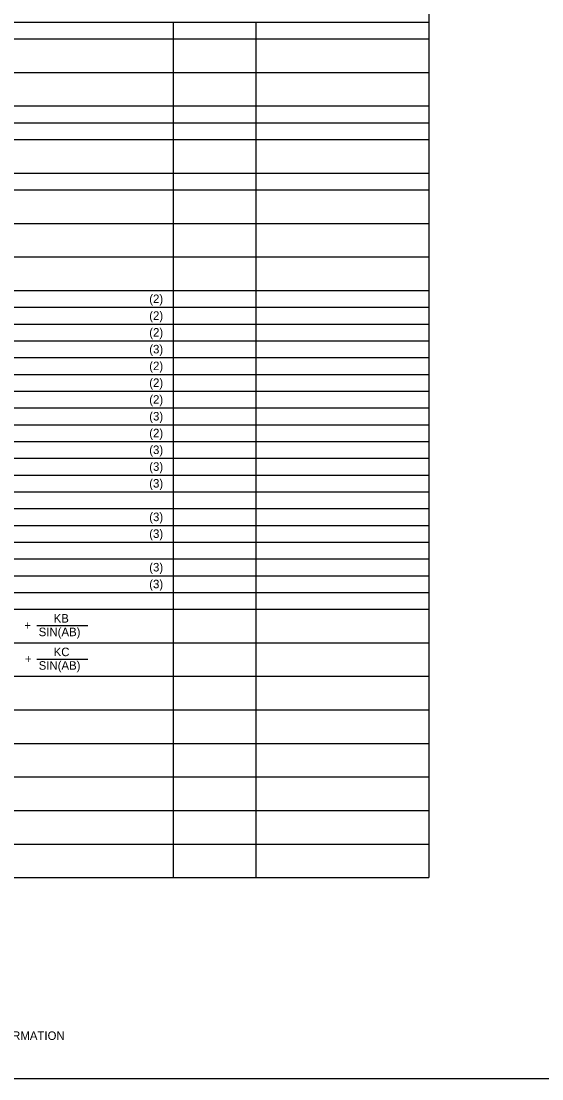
# Model space of a CAD drawing. Extents: x -5022 to -159, y 1126 to 7226.
# Drawn here: x -960.5 to -777.2, y 6487.1 to 6859.5 of the extents above; entities that cross this region are included whole.
import ezdxf

# ---------------------------------------------------------------- set-up
doc = ezdxf.new("R2010")
doc.units = 0
doc.layers.add('2', color=7, linetype='Continuous')
doc.layers.add('5', color=7, linetype='Continuous')

msp = doc.modelspace()

# ---------------------------------------------------------------- linework, layer by layer
at = {"layer": '2'}
for p, q in [((-954.99, 6646.68), (-936.93, 6646.68)), ((-954.99, 6634.87), (-936.93, 6634.87)), ((-491.13, 6487.14), (-1277.13, 6487.14))]:
    msp.add_line(p, q, dxfattribs=at)
at = {"layer": '5'}
for p, q in [((-817, 7033.07), (-817, 6557.97)), ((-1192.63, 6859.16), (-817, 6859.16)), ((-907, 6859.16), (-907, 6557.97)), ((-877.85, 6859.16), (-877.85, 6557.97)), ((-1192.63, 6853.25), (-817, 6853.25)), ((-1192.63, 6841.44), (-817, 6841.44)), ((-1192.63, 6829.63), (-817, 6829.63)), ((-1192.63, 6823.72), (-817, 6823.72)), ((-1192.63, 6817.82), (-817, 6817.82)), ((-1192.63, 6806.01), (-817, 6806.01)), ((-1192.63, 6800.1), (-817, 6800.1)), ((-1192.63, 6788.29), (-817, 6788.29)), ((-1192.63, 6776.48), (-817, 6776.48)), ((-1192.63, 6764.67), (-817, 6764.67)), ((-1192.63, 6758.76), (-817, 6758.76)), ((-1192.63, 6752.86), (-817, 6752.86)), ((-1192.63, 6746.95), (-817, 6746.95)), ((-1192.63, 6741.04), (-817, 6741.04)), ((-1192.63, 6735.14), (-817, 6735.14)), ((-1192.63, 6729.23), (-817, 6729.23)), ((-1192.63, 6723.33), (-817, 6723.33)), ((-1192.63, 6717.42), (-817, 6717.42)), ((-1192.63, 6711.52), (-817, 6711.52)), ((-1192.63, 6705.61), (-817, 6705.61)), ((-1192.63, 6699.7), (-817, 6699.7)), ((-1192.63, 6693.8), (-817, 6693.8)), ((-1192.63, 6687.89), (-817, 6687.89)), ((-1192.63, 6681.99), (-817, 6681.99)), ((-1192.63, 6676.08), (-817, 6676.08)), ((-1192.63, 6670.18), (-817, 6670.18)), ((-1192.63, 6664.27), (-817, 6664.27)), ((-1192.63, 6658.36), (-817, 6658.36)), ((-1192.63, 6652.46), (-817, 6652.46)), ((-1192.63, 6640.65), (-817, 6640.65)), ((-1192.63, 6628.84), (-817, 6628.84)), ((-1192.63, 6617.02), (-817, 6617.02)), ((-1192.63, 6605.21), (-817, 6605.21)), ((-1192.63, 6593.4), (-817, 6593.4)), ((-1192.63, 6581.59), (-817, 6581.59)), ((-1192.63, 6569.78), (-817, 6569.78)), ((-1192.63, 6557.97), (-817, 6557.97))]:
    msp.add_line(p, q, dxfattribs=at)

# ---------------------------------------------------------------- texts
at = {"layer": '2'}
for s, height, p in [('(2)', 3, (-915.37, 6760.24)), ('(2)', 3, (-915.37, 6754.33)), ('(2)', 3, (-915.37, 6748.43)), ('(3)', 3, (-915.37, 6742.52)), ('(2)', 3, (-915.37, 6736.62)), ('(2)', 3, (-915.37, 6730.71)), ('(2)', 3, (-915.37, 6724.8)), ('(3)', 3, (-915.37, 6718.9)), ('(2)', 3, (-915.37, 6712.99)), ('(3)', 3, (-915.37, 6707.09)), ('(3)', 3, (-915.37, 6701.18)), ('(3)', 3, (-915.37, 6695.28)), ('(3)', 3, (-915.37, 6683.47)), ('(3)', 3, (-915.37, 6677.56)), ('(3)', 3, (-915.37, 6665.75)), ('(3)', 3, (-915.37, 6659.84)), ('KB', 3, (-949.02, 6647.75)), ('+', 3, (-959.33, 6645.28)), ('SIN(AB)', 3, (-954.29, 6642.97)), ('KC', 3, (-949.02, 6635.94)), ('+', 3, (-959.13, 6633.47)), ('SIN(AB)', 3, (-954.29, 6631.16)), ('THESE PLANS ARE ACCOMPANIED BY NO WARRANTIES, EXPRESSED OR IMPLIED. CONSTRUCTION PLANS PREPARED FROM DESIGN AND DETAIL INFORMATION', 3.00008, (-1261, 6500.84))]:
    msp.add_text(s, height=height, dxfattribs=at).set_placement(p)

doc.saveas('drawing.dxf')
